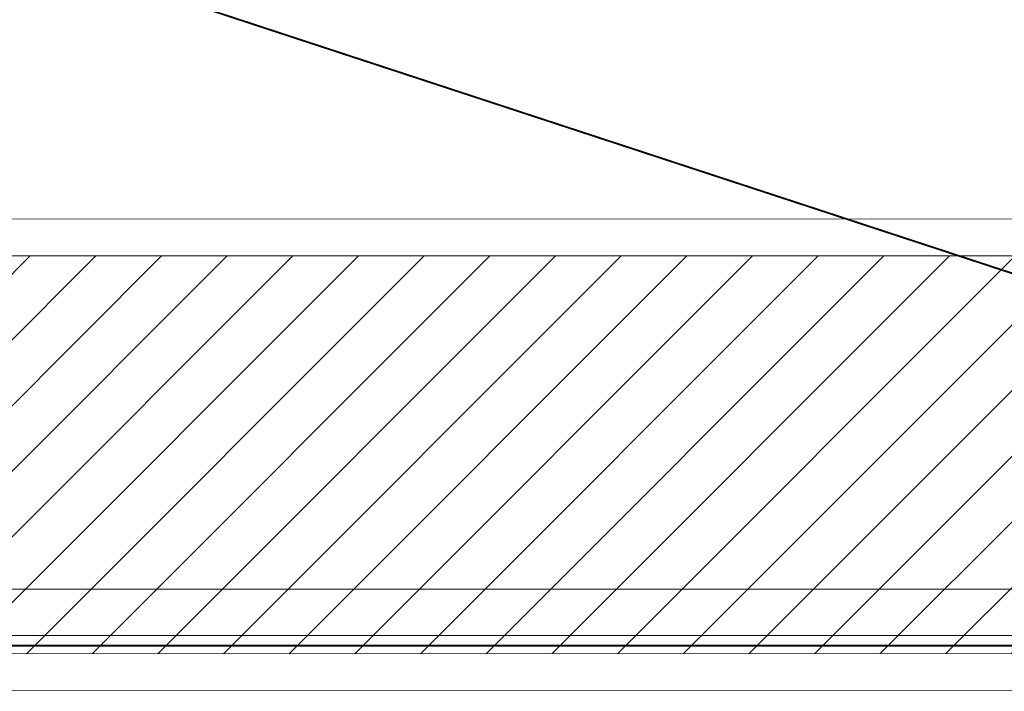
# Model space of a CAD drawing. Extents: x 3940905 to 4145695, y 925352 to 1109797.
# Tile 770 of 1056: x 4038302 to 4038832, y 1099396 to 1099757. Entities that reach past the tile are written whole.
import ezdxf

# ---------------------------------------------------------------- set-up
doc = ezdxf.new("R2010")
doc.units = 0
doc.header["$LTSCALE"] = 750
doc.header["$MEASUREMENT"] = 0
doc.linetypes.add('DASHED', pattern=[0.75, 0.5, -0.25])
doc.layers.add('CKD Equipments', color=252, linetype='CONTINUOUS', lineweight=0)
doc.layers.add('CKD-Hood', color=1, linetype='CONTINUOUS')

msp = doc.modelspace()

# ---------------------------------------------------------------- hatches: boundary and pattern name
at = {"layer": 'CKD Equipments'}
h = msp.add_hatch(dxfattribs=at)
h.set_pattern_fill('ANSI31', color=256, scale=200)
h.set_pattern_definition([(45, (4036411.71, 1099395.565), (-17.67767, 17.67767), [])])
h.paths.add_polyline_path([(4037426.8, 1099629.8), (4037426.83, 1099415.59), (4036432.06, 1099415.41), (4036432.06, 1099629.62)])
h.paths.add_polyline_path([(4039265.07, 1099415.92), (4037731.77, 1099415.64), (4037731.73, 1099629.85), (4039265.07, 1099630.13)])

# ---------------------------------------------------------------- linework, layer by layer
for p, q in [((4036411.71, 1099649.46, -7.61), (4039281.57, 1099649.97, -7.61)), ((4036432.06, 1099629.62, -7.61), (4039265.07, 1099630.13, -7.61)), ((4039265.07, 1099415.92, -7.61), (4036432.06, 1099415.41, -7.61)), ((4039281.57, 1099396.07, -7.61), (4036411.71, 1099395.57, -7.61))]:
    msp.add_line(p, q, dxfattribs=at)
at = {"layer": 'CKD Equipments', "color": 252, "true_color": 0x989898}
for p, q in [((4037731.73, 1099450.52, -7.61), (4039281.57, 1099450.52, -7.61)), ((4037731.73, 1099425.59, -7.61), (4039281.57, 1099425.59, -7.61))]:
    msp.add_line(p, q, dxfattribs=at)
at = {"layer": 'CKD Equipments', "linetype": 'DASHED', "ltscale": 25}
msp.add_line((4039281.57, 1099425.59, -7.61), (4037194.21, 1099425.59, -7.61), dxfattribs=at)
at = {"layer": 'CKD-Hood', "linetype": 'DASHED', "const_width": 1, "elevation": -7.61}
msp.add_lwpolyline([(4036247.48, 1100470.14), (4039447.48, 1100470.14), (4039447.48, 1099420.14), (4036247.48, 1099420.14), (4036247.48, 1100470.14), (4039447.48, 1099420.14), (4036247.48, 1099420.14), (4039447.48, 1100470.14)], dxfattribs=at)

doc.saveas('drawing.dxf')
